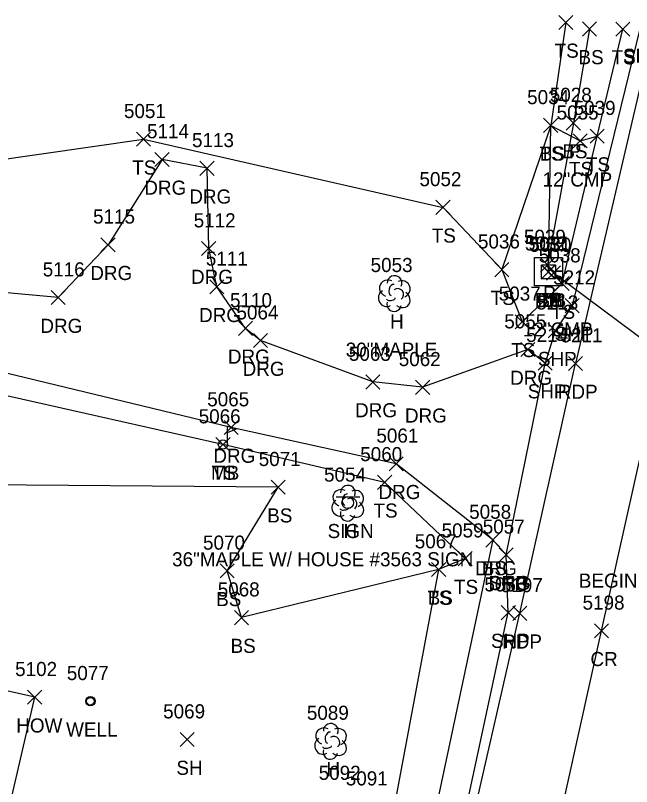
# Model space of a CAD drawing. Extents: x 1601151 to 1602912, y 499508 to 501770.
# Drawn here: x 1601432.2 to 1601519.6, y 501569.1 to 501678.3 of the extents above; entities that cross this region are included whole.
import ezdxf

# ---------------------------------------------------------------- set-up
doc = ezdxf.new("R2010")
doc.units = 0
for name, color, linetype in [('D_A', 7, 'Continuous'), ('D_C', 7, 'Continuous'), ('D_I', 7, 'Continuous'), ('D_TIC', 7, 'Continuous'), ('DCP', 7, 'Continuous'), ('DS', 7, 'Continuous'), ('L_A', 7, 'Continuous'), ('L_C', 7, 'Continuous'), ('L_I', 7, 'Continuous'), ('L_TIC', 7, 'Continuous'), ('LBC', 7, 'Continuous'), ('LELB', 7, 'Continuous'), ('LMB', 7, 'Continuous'), ('LTD', 7, 'Continuous'), ('P_A', 7, 'Continuous'), ('P_I', 7, 'Continuous'), ('P_TIC', 7, 'Continuous'), ('PET', 7, 'Continuous'), ('PRC', 7, 'Continuous'), ('PSP', 7, 'Continuous'), ('R_A', 7, 'Continuous'), ('R_I', 7, 'Continuous'), ('R_TIC', 7, 'Continuous'), ('RDG', 7, 'Continuous'), ('S_A', 7, 'Continuous'), ('S_I', 7, 'Continuous'), ('SSGN', 7, 'Continuous'), ('U_A', 7, 'Continuous'), ('U_C', 7, 'Continuous'), ('U_I', 7, 'Continuous'), ('UWW', 7, 'Continuous')]:
    doc.layers.add(name, color=color, linetype=linetype)

msp = doc.modelspace()

# ---------------------------------------------------------------- linework, layer by layer
at = {"layer": 'D_TIC'}
for points in [[(1601510.35, 501662.09), (1601512.35, 501664.09)], [(1601512.35, 501662.09), (1601510.35, 501664.09)], [(1601506.69, 501641.97), (1601508.69, 501643.97)], [(1601508.69, 501641.97), (1601506.69, 501643.97)], [(1601506.78, 501640.98), (1601508.78, 501642.98)], [(1601508.78, 501640.98), (1601506.78, 501642.98)], [(1601507.55, 501640.84), (1601509.55, 501642.84)], [(1601509.55, 501640.84), (1601507.55, 501642.84)]]:
    msp.add_lwpolyline(points, dxfattribs=at)
at = {"layer": 'DCP'}
for points in [[(1601511.35, 501663.09), (1601507.69, 501642.97)], [(1601508.55, 501641.84), (1601535.95, 501621.47)]]:
    msp.add_lwpolyline(points, dxfattribs=at)
at = {"layer": 'DS'}
for p, q in [((1601505.82, 501644.01), (1601509.82, 501644.01)), ((1601505.82, 501640.01), (1601505.82, 501644.01)), ((1601506.82, 501641.01), (1601506.82, 501643.01)), ((1601506.82, 501643.01), (1601508.82, 501643.01)), ((1601508.82, 501643.01), (1601508.82, 501641.01)), ((1601509.82, 501644.01), (1601509.82, 501640.01)), ((1601507.83, 501642.01), (1601507.83, 501642.01)), ((1601507.83, 501642.01), (1601507.83, 501642.01)), ((1601508.82, 501641.01), (1601506.82, 501641.01)), ((1601509.82, 501640.01), (1601505.82, 501640.01))]:
    msp.add_line(p, q, dxfattribs=at)
at = {"layer": 'L_TIC'}
for points in [[(1601509.29, 501676.34), (1601511.29, 501678.34)], [(1601511.29, 501676.34), (1601509.29, 501678.34)], [(1601512.64, 501675.42), (1601514.64, 501677.42)], [(1601514.64, 501675.42), (1601512.64, 501677.42)], [(1601517.37, 501675.4), (1601519.37, 501677.4)], [(1601519.37, 501675.4), (1601517.37, 501677.4)], [(1601507.14, 501661.76), (1601509.14, 501663.76)], [(1601509.14, 501661.76), (1601507.14, 501663.76)], [(1601507.14, 501661.76), (1601509.14, 501663.76)], [(1601509.14, 501661.76), (1601507.14, 501663.76)], [(1601507.14, 501661.76), (1601509.14, 501663.76)], [(1601509.14, 501661.76), (1601507.14, 501663.76)], [(1601510.35, 501662.09), (1601512.35, 501664.09)], [(1601512.35, 501662.09), (1601510.35, 501664.09)], [(1601449.39, 501659.79), (1601451.39, 501661.79)], [(1601451.39, 501659.79), (1601449.39, 501661.79)], [(1601511.32, 501659.58), (1601513.32, 501661.58)], [(1601513.32, 501659.58), (1601511.32, 501661.58)], [(1601513.73, 501660.23), (1601515.73, 501662.23)], [(1601515.73, 501660.23), (1601513.73, 501662.23)], [(1601513.73, 501660.23), (1601515.73, 501662.23)], [(1601515.73, 501660.23), (1601513.73, 501662.23)], [(1601491.87, 501650.14), (1601493.87, 501652.14)], [(1601493.87, 501650.14), (1601491.87, 501652.14)], [(1601500.22, 501641.31), (1601502.22, 501643.31)], [(1601502.22, 501641.31), (1601500.22, 501643.31)], [(1601506.83, 501641.01), (1601508.83, 501643.01)], [(1601508.83, 501641.01), (1601506.83, 501643.01)], [(1601508.78, 501639.34), (1601510.78, 501641.34)], [(1601510.78, 501639.34), (1601508.78, 501641.34)], [(1601503.11, 501633.92), (1601505.11, 501635.92)], [(1601505.11, 501633.92), (1601503.11, 501635.92)], [(1601460.66, 501616.53), (1601462.66, 501618.53)], [(1601462.66, 501616.53), (1601460.66, 501618.53)], [(1601468.5, 501610.48), (1601470.5, 501612.48)], [(1601470.5, 501610.48), (1601468.5, 501612.48)], [(1601483.6, 501611.17), (1601485.6, 501613.17)], [(1601485.6, 501611.17), (1601483.6, 501613.17)], [(1601498.92, 501603), (1601500.92, 501605)], [(1601500.92, 501603), (1601498.92, 501605)], [(1601495.02, 501600.36), (1601497.02, 501602.36)], [(1601497.02, 501600.36), (1601495.02, 501602.36)], [(1601495.02, 501600.36), (1601497.02, 501602.36)], [(1601497.02, 501600.36), (1601495.02, 501602.36)], [(1601461.26, 501598.63), (1601463.26, 501600.63)], [(1601463.26, 501598.63), (1601461.26, 501600.63)], [(1601491.25, 501598.82), (1601493.25, 501600.82)], [(1601493.25, 501598.82), (1601491.25, 501600.82)], [(1601491.25, 501598.82), (1601493.25, 501600.82)], [(1601493.25, 501598.82), (1601491.25, 501600.82)], [(1601463.3, 501592), (1601465.3, 501594)], [(1601465.3, 501592), (1601463.3, 501594)], [(1601433.96, 501580.72), (1601435.96, 501582.72)], [(1601435.96, 501580.72), (1601433.96, 501582.72)], [(1601455.57, 501574.72), (1601457.57, 501576.72)], [(1601457.57, 501574.72), (1601455.57, 501576.72)]]:
    msp.add_lwpolyline(points, dxfattribs=at)
at = {"layer": 'LBC'}
msp.add_lwpolyline([(1601427.94, 501551.5), (1601434.96, 501581.72), (1601408.19, 501587.74), (1601409.41, 501593.86), (1601410.05, 501597.4), (1601373.37, 501605.61)], dxfattribs=at)
at = {"layer": 'LELB'}
for points in [[(1601510.29, 501677.34), (1601508.14, 501662.76), (1601501.22, 501642.31), (1601504.11, 501634.92), (1601509.78, 501640.34), (1601514.73, 501661.23), (1601518.37, 501676.4)], [(1601513.64, 501676.42), (1601511.35, 501663.09)], [(1601397.71, 501664.51), (1601428.33, 501657.62), (1601450.39, 501660.79), (1601492.87, 501651.14)], [(1601507.83, 501642.01), (1601508.14, 501662.76)], [(1601508.14, 501662.76), (1601512.32, 501660.58), (1601514.73, 501661.23)], [(1601501.22, 501642.31), (1601492.87, 501651.14)], [(1601496.02, 501601.36), (1601484.6, 501612.17), (1601461.66, 501617.53), (1601429.68, 501624.73), (1601397.56, 501632.12), (1601384.96, 501628.86), (1601377.85, 501618.78), (1601371.3, 501606.27)], [(1601492.25, 501599.82), (1601464.3, 501593), (1601462.26, 501599.63), (1601469.5, 501611.48), (1601421.82, 501611.87)], [(1601499.92, 501604), (1601490.36, 501558.83), (1601481.52, 501519.51), (1601471.86, 501469.79), (1601460.93, 501426.61), (1601455.31, 501410.23), (1601445.3, 501379.66), (1601439.18, 501348.77), (1601435.26, 501335.89), (1601429.53, 501329.54), (1601421.05, 501325.23), (1601398.76, 501317.23), (1601349.97, 501319.48), (1601303.09, 501322.98), (1601268.06, 501324.06)], [(1601496.02, 501601.36), (1601492.25, 501599.82), (1601484.89, 501560.66), (1601477.13, 501522.17), (1601472.69, 501502.03), (1601466.41, 501470.49), (1601466.44, 501470.32), (1601458.39, 501426.99), (1601455.31, 501410.23), (1601450.82, 501378.69), (1601446.59, 501347.41), (1601443.46, 501338.36), (1601436.17, 501327.92), (1601429.34, 501322.98), (1601421.93, 501316.54), (1601411.85, 501313.01), (1601398.09, 501312.69), (1601349.98, 501315.61), (1601303.17, 501320.06), (1601267.61, 501322.07)], [(1601496.02, 501601.36), (1601492.25, 501599.82)]]:
    msp.add_lwpolyline(points, dxfattribs=at)
at = {"layer": 'LMB'}
for p, q in [((1601462.31, 501620.13), (1601463.6, 501619.75)), ((1601462.32, 501617.54), (1601462.32, 501620.13)), ((1601462.32, 501619.23), (1601463.6, 501619.74)), ((1601461.66, 501617.53), (1601461.66, 501617.53))]:
    msp.add_line(p, q, dxfattribs=at)
msp.add_circle((1601461.66, 501617.53), 0.656, dxfattribs=at)
at = {"layer": 'LTD'}
for p, q in [((1601485.94, 501638.97), (1601485.94, 501638.97)), ((1601485.94, 501638.97), (1601485.94, 501638.97)), ((1601479.34, 501609.27), (1601479.34, 501609.27)), ((1601479.34, 501609.27), (1601479.34, 501609.27)), ((1601476.9, 501575.52), (1601476.9, 501575.52)), ((1601476.9, 501575.52), (1601476.9, 501575.52))]:
    msp.add_line(p, q, dxfattribs=at)
for centre in [(1601485.98, 501640.4), (1601479.39, 501610.7), (1601476.95, 501576.95)]:
    msp.add_arc(centre, 1.05, 335.5272, 180.9563, dxfattribs=at)
for centre, major_axis, ratio, start_param, end_param in [((1601485.15, 501639.64), (1.21, -0.51), 0.895232, 1.570796, 4.712389), ((1601486.98, 501639.55), (-1.14, -0.48), 0.949671, 1.570796, 4.712389), ((1601485.73, 501639.43), (-0.208, -0.792), 0.645439, 3.141593, 6.283185), ((1601486.44, 501638.8), (-0.5, 0.667), 0.989748, 3.141593, 6.283185), ((1601484.85, 501638.26), (0.58, -1.04), 0.959034, 3.141593, 6.283185), ((1601486.94, 501638.14), (-1.09, 0.79), 0.841452, 1.570796, 4.712389), ((1601485.94, 501637.47), (0.26, 1.06), 0.942809, 1.570796, 4.712389), ((1601485.48, 501638.22), (-0.625, -0.083), 0.423636, 0, 3.141593), ((1601478.55, 501609.94), (1.21, -0.51), 0.895232, 1.570796, 4.712389), ((1601479.13, 501609.73), (-0.208, -0.792), 0.645439, 3.141593, 6.283185), ((1601480.38, 501609.85), (-1.14, -0.48), 0.949671, 1.570796, 4.712389), ((1601478.26, 501608.56), (0.58, -1.04), 0.959034, 3.141593, 6.283185), ((1601479.84, 501609.1), (-0.5, 0.667), 0.989748, 3.141593, 6.283185), ((1601480.34, 501608.44), (-1.09, 0.79), 0.841452, 1.570796, 4.712389), ((1601479.34, 501607.77), (0.26, 1.06), 0.942809, 1.570796, 4.712389), ((1601478.88, 501608.52), (-0.625, -0.083), 0.423636, 0, 3.141593), ((1601476.11, 501576.18), (1.21, -0.51), 0.895232, 1.570796, 4.712389), ((1601477.94, 501576.1), (-1.14, -0.48), 0.949671, 1.570796, 4.712389), ((1601476.69, 501575.98), (-0.208, -0.792), 0.645439, 3.141593, 6.283185), ((1601477.4, 501575.35), (-0.5, 0.667), 0.989748, 3.141593, 6.283185), ((1601475.82, 501574.81), (0.58, -1.04), 0.959034, 3.141593, 6.283185), ((1601477.9, 501574.69), (-1.09, 0.79), 0.841452, 1.570796, 4.712389), ((1601476.9, 501574.02), (0.26, 1.06), 0.942809, 1.570796, 4.712389), ((1601476.44, 501574.77), (-0.625, -0.083), 0.423636, 0, 3.141593)]:
    msp.add_ellipse(centre, major_axis=major_axis, ratio=ratio, start_param=start_param, end_param=end_param, dxfattribs=at)
at = {"layer": 'P_TIC'}
for points in [[(1601510.17, 501636.21), (1601512.17, 501638.21)], [(1601512.17, 501636.21), (1601510.17, 501638.21)], [(1601507.79, 501632.66), (1601509.79, 501634.66)], [(1601509.79, 501632.66), (1601507.79, 501634.66)], [(1601506.35, 501628.07), (1601508.35, 501630.07)], [(1601508.35, 501628.07), (1601506.35, 501630.07)], [(1601506.35, 501628.07), (1601508.35, 501630.07)], [(1601508.35, 501628.07), (1601506.35, 501630.07)], [(1601510.67, 501628.01), (1601512.67, 501630.01)], [(1601512.67, 501628.01), (1601510.67, 501630.01)], [(1601510.67, 501628.01), (1601512.67, 501630.01)], [(1601512.67, 501628.01), (1601510.67, 501630.01)], [(1601500.84, 501600.9), (1601502.84, 501602.9)], [(1601502.84, 501600.9), (1601500.84, 501602.9)], [(1601501.13, 501592.71), (1601503.13, 501594.71)], [(1601503.13, 501592.71), (1601501.13, 501594.71)], [(1601502.76, 501592.61), (1601504.76, 501594.61)], [(1601504.76, 501592.61), (1601502.76, 501594.61)], [(1601514.35, 501590.13), (1601516.35, 501592.13)], [(1601516.35, 501590.13), (1601514.35, 501592.13)]]:
    msp.add_lwpolyline(points, dxfattribs=at)
at = {"layer": 'PET'}
for points in [[(1601522.65, 501676.14), (1601511.67, 501629.01)], [(1601523.48, 500870.9), (1601505.84, 500938.64), (1601494.52, 500981.09), (1601483.99, 501022.88), (1601473.44, 501065.01), (1601465.15, 501101.36), (1601457.99, 501138.15), (1601451.8, 501174.88), (1601449.08, 501198.01), (1601446.66, 501230.72), (1601445.89, 501253.39), (1601447.49, 501294.25), (1601451.95, 501334.78), (1601458.71, 501377.25), (1601475.95, 501468.24), (1601495.79, 501558.68), (1601503.76, 501593.61), (1601511.67, 501629.01)]]:
    msp.add_lwpolyline(points, dxfattribs=at)
at = {"layer": 'PRC'}
msp.add_lwpolyline([(1601533.3, 500873.43), (1601528.2, 500892.93), (1601515.88, 500940.69), (1601516.09, 500940.41), (1601505.08, 500982.8), (1601494.07, 501025.46), (1601483.89, 501067.42), (1601475.63, 501103.84), (1601468.62, 501140.87), (1601462.9, 501176.52), (1601460.41, 501198.76), (1601457.83, 501229.92), (1601457.03, 501256.97), (1601458.23, 501305.06), (1601463.89, 501343.75), (1601469.52, 501375.72), (1601487.67, 501465.73), (1601498.93, 501516.84), (1601507.24, 501554.65), (1601515.35, 501591.13), (1601523.43, 501627.3), (1601533.11, 501671.57)], dxfattribs=at)
at = {"layer": 'PSP'}
for points in [[(1601520.85, 501676.62), (1601511.17, 501637.21), (1601508.79, 501633.66), (1601507.35, 501629.07)], [(1601388.17, 501311.14), (1601412.26, 501309.02), (1601423.07, 501312.07), (1601431.46, 501316.65), (1601439.53, 501323.6), (1601447.66, 501332.4), (1601449.11, 501334.88), (1601456.83, 501377.63), (1601474.72, 501468.58), (1601494.61, 501558.74), (1601502.13, 501593.71), (1601501.84, 501601.9), (1601507.35, 501629.07)]]:
    msp.add_lwpolyline(points, dxfattribs=at)
at = {"layer": 'R_TIC'}
for points in [[(1601452.02, 501656.93), (1601454.02, 501658.93)], [(1601454.02, 501656.93), (1601452.02, 501658.93)], [(1601458.4, 501655.67), (1601460.4, 501657.67)], [(1601460.4, 501655.67), (1601458.4, 501657.67)], [(1601444.36, 501644.84), (1601446.36, 501646.84)], [(1601446.36, 501644.84), (1601444.36, 501646.84)], [(1601458.64, 501644.3), (1601460.64, 501646.3)], [(1601460.64, 501644.3), (1601458.64, 501646.3)], [(1601459.79, 501638.88), (1601461.79, 501640.88)], [(1601461.79, 501638.88), (1601459.79, 501640.88)], [(1601437.28, 501637.35), (1601439.28, 501639.35)], [(1601439.28, 501637.35), (1601437.28, 501639.35)], [(1601463.87, 501632.99), (1601465.87, 501634.99)], [(1601465.87, 501632.99), (1601463.87, 501634.99)], [(1601465.97, 501631.26), (1601467.97, 501633.26)], [(1601467.97, 501631.26), (1601465.97, 501633.26)], [(1601503.9, 501629.99), (1601505.9, 501631.99)], [(1601505.9, 501629.99), (1601503.9, 501631.99)], [(1601481.91, 501625.39), (1601483.91, 501627.39)], [(1601483.91, 501625.39), (1601481.91, 501627.39)], [(1601488.98, 501624.64), (1601490.98, 501626.64)], [(1601490.98, 501624.64), (1601488.98, 501626.64)], [(1601461.81, 501618.94), (1601463.81, 501620.94)], [(1601463.81, 501618.94), (1601461.81, 501620.94)], [(1601485.24, 501613.8), (1601487.24, 501615.8)], [(1601487.24, 501613.8), (1601485.24, 501615.8)], [(1601498.92, 501603), (1601500.92, 501605)], [(1601500.92, 501603), (1601498.92, 501605)], [(1601500.84, 501600.9), (1601502.84, 501602.9)], [(1601502.84, 501600.9), (1601500.84, 501602.9)]]:
    msp.add_lwpolyline(points, dxfattribs=at)
at = {"layer": 'RDG'}
for points in [[(1601504.9, 501630.99), (1601489.98, 501625.64), (1601482.91, 501626.39), (1601466.97, 501632.26), (1601464.87, 501633.99), (1601460.79, 501639.88), (1601459.64, 501645.3), (1601459.4, 501656.67), (1601453.02, 501657.93), (1601445.36, 501645.84), (1601438.28, 501638.35), (1601398.88, 501641.95), (1601379.36, 501638.95), (1601370.36, 501630.92), (1601363.04, 501623.18), (1601350.59, 501610.62)], [(1601501.84, 501601.9), (1601499.92, 501604), (1601486.24, 501614.8), (1601462.81, 501619.94), (1601425.41, 501628.95), (1601397.89, 501634.33), (1601384.18, 501630.63), (1601375.18, 501619.68), (1601371.3, 501606.27)], [(1601507.35, 501629.07), (1601504.9, 501630.99)]]:
    msp.add_lwpolyline(points, dxfattribs=at)
at = {"layer": 'SSGN'}
for p, q in [((1601477.71, 501610.12), (1601481.05, 501610.12)), ((1601479.36, 501609.29), (1601479.36, 501609.29))]:
    msp.add_line(p, q, dxfattribs=at)
msp.add_circle((1601479.36, 501609.29), 0.833, dxfattribs=at)
at = {"layer": 'UWW'}
for radius in [0.667, 0.625, 0.583, 0.542]:
    msp.add_circle((1601442.86, 501581.15), radius, dxfattribs=at)

# ---------------------------------------------------------------- texts
at = {"layer": 'D_A'}
for s, p in [('P', (1601510.72, 501658.09)), ('P', (1601507.07, 501637.97)), ('DIB', (1601505.88, 501636.98)), ('DI', (1601506.88, 501637.01)), ('P', (1601507.93, 501636.84))]:
    msp.add_text(s, height=2, dxfattribs=at).set_placement(p)
at = {"layer": 'D_C'}
for p in [(1601506.99, 501654.09), (1601504.2, 501632.84)]:
    msp.add_text('12"CMP', height=2, dxfattribs=at).set_placement(p)
at = {"layer": 'D_I'}
for s, p in [('5028', (1601508.01, 501666.09)), ('5029', (1601504.34, 501645.97)), ('5032', (1601504.49, 501645.01)), ('5031', (1601505.01, 501644.98)), ('5030', (1601505.12, 501644.84))]:
    msp.add_text(s, height=2, dxfattribs=at).set_placement(p)
at = {"layer": 'L_A'}
for s, p in [('TS', (1601508.7, 501672.34)), ('BS', (1601512.08, 501671.42)), ('TS', (1601516.78, 501671.4)), ('TS', (1601506.55, 501657.76)), ('TS', (1601506.55, 501657.76)), ('BS', (1601506.58, 501657.76)), ('BS', (1601509.79, 501658.09)), ('TS', (1601513.14, 501656.23)), ('TS', (1601513.14, 501656.23)), ('TS', (1601448.8, 501655.79)), ('TS', (1601510.73, 501655.58)), ('TS', (1601491.27, 501646.14)), ('TS', (1601499.63, 501637.31)), ('BS', (1601506.27, 501637.01)), ('TS', (1601508.19, 501635.34)), ('H', (1601485.37, 501633.97)), ('TS', (1601502.52, 501629.92)), ('TS', (1601460.07, 501612.53)), ('MB', (1601459.97, 501612.53)), ('TS', (1601483.01, 501607.17)), ('BS', (1601467.94, 501606.48)), ('H', (1601478.77, 501604.27)), ('BS', (1601498.36, 501599)), ('TS', (1601494.43, 501596.36)), ('TS', (1601494.43, 501596.36)), ('BS', (1601460.7, 501594.63)), ('TS', (1601490.66, 501594.82)), ('BS', (1601490.69, 501594.82)), ('BS', (1601462.74, 501588)), ('HOW', (1601432.35, 501576.72)), ('SH', (1601455.06, 501570.72)), ('H', (1601476.34, 501570.52))]:
    msp.add_text(s, height=2, dxfattribs=at).set_placement(p)
at = {"layer": 'L_C'}
for s, p in [('30"MAPLE', (1601479.07, 501629.97)), ('36"MAPLE W/ HOUSE #3563 SIGN', (1601454.45, 501600.27))]:
    msp.add_text(s, height=2, dxfattribs=at).set_placement(p)
at = {"layer": 'L_I'}
for s, p in [('5028', (1601508.01, 501666.09)), ('5034', (1601504.8, 501665.76)), ('5034', (1601504.8, 501665.76)), ('5034', (1601504.8, 501665.76)), ('5039', (1601511.39, 501664.23)), ('5039', (1601511.39, 501664.23)), ('5051', (1601447.62, 501663.79)), ('5035', (1601508.98, 501663.58)), ('5052', (1601489.53, 501654.14)), ('5036', (1601497.82, 501645.31)), ('5032', (1601504.49, 501645.01)), ('5038', (1601506.44, 501643.34)), ('5053', (1601482.6, 501641.97)), ('5037', (1601500.77, 501637.92)), ('5066', (1601458.22, 501620.53)), ('5066', (1601458.22, 501620.53)), ('5060', (1601481.13, 501615.17)), ('5071', (1601466.73, 501614.48)), ('5054', (1601476, 501612.27)), ('5058', (1601496.58, 501607)), ('5059', (1601492.67, 501604.36)), ('5059', (1601492.67, 501604.36)), ('5067', (1601488.86, 501602.82)), ('5067', (1601488.86, 501602.82)), ('5070', (1601458.83, 501602.63)), ('5068', (1601460.92, 501596)), ('5102', (1601432.19, 501584.72)), ('5069', (1601453.18, 501578.72)), ('5089', (1601473.56, 501578.52))]:
    msp.add_text(s, height=2, dxfattribs=at).set_placement(p)
at = {"layer": 'P_A'}
for s, p in [('SHP', (1601518.39, 501671.62)), ('SHP', (1601508.71, 501632.21)), ('SHP', (1601506.33, 501628.66)), ('SHP', (1601504.88, 501624.07)), ('SHP', (1601504.88, 501624.07)), ('RDP', (1601509.15, 501624.01)), ('RDP', (1601509.15, 501624.01)), ('SHP', (1601499.37, 501596.9)), ('SHP', (1601499.67, 501588.71)), ('RDP', (1601501.25, 501588.61)), ('CR', (1601513.78, 501586.13))]:
    msp.add_text(s, height=2, dxfattribs=at).set_placement(p)
at = {"layer": 'P_I'}
for s, p in [('5212', (1601508.48, 501640.21)), ('5213', (1601506.1, 501636.66)), ('5214', (1601504.66, 501632.07)), ('5214', (1601504.66, 501632.07)), ('5211', (1601509.54, 501632.01)), ('5211', (1601509.54, 501632.01)), ('5057', (1601498.5, 501604.9)), ('5056', (1601498.74, 501596.71)), ('5197', (1601501.07, 501596.61)), ('5198', (1601512.66, 501594.13))]:
    msp.add_text(s, height=2, dxfattribs=at).set_placement(p)
at = {"layer": 'R_A'}
for p in [(1601450.51, 501652.93), (1601456.89, 501651.67), (1601442.85, 501640.84), (1601457.13, 501640.3), (1601458.28, 501634.88), (1601435.77, 501633.35), (1601462.36, 501628.99), (1601464.45, 501627.26), (1601502.39, 501625.99), (1601480.4, 501621.39), (1601487.47, 501620.64), (1601460.3, 501614.94), (1601483.72, 501609.8), (1601497.4, 501599), (1601499.32, 501596.9)]:
    msp.add_text('DRG', height=2, dxfattribs=at).set_placement(p)
at = {"layer": 'R_I'}
for s, p in [('5114', (1601450.89, 501660.93)), ('5113', (1601457.27, 501659.67)), ('5115', (1601443.24, 501648.84)), ('5112', (1601457.51, 501648.3)), ('5111', (1601459.23, 501642.88)), ('5116', (1601436.1, 501641.35)), ('5110', (1601462.66, 501636.99)), ('5064', (1601463.58, 501635.26)), ('5055', (1601501.56, 501633.99)), ('5063', (1601479.52, 501629.39)), ('5062', (1601486.59, 501628.64)), ('5065', (1601459.43, 501622.94)), ('5061', (1601483.42, 501617.8)), ('5058', (1601496.58, 501607)), ('5057', (1601498.5, 501604.9))]:
    msp.add_text(s, height=2, dxfattribs=at).set_placement(p)
at = {"layer": 'S_A'}
msp.add_text('SIGN', height=2, dxfattribs=at).set_placement((1601476.5, 501604.27))
at = {"layer": 'S_I'}
for s, p in [('5054', (1601476, 501612.27)), ('5092', (1601475.24, 501570.01)), ('5091', (1601479.08, 501569.22))]:
    msp.add_text(s, height=2, dxfattribs=at).set_placement(p)
at = {"layer": 'U_A'}
msp.add_text('WELL', height=2, dxfattribs=at).set_placement((1601439.42, 501576.15))
at = {"layer": 'U_C'}
msp.add_text('BEGINNING OF MARK OUT', height=2, dxfattribs=at).set_placement((1601512.13, 501597.24))
at = {"layer": 'U_I'}
msp.add_text('5077', height=2, dxfattribs=at).set_placement((1601439.52, 501584.15))

doc.saveas('drawing.dxf')
